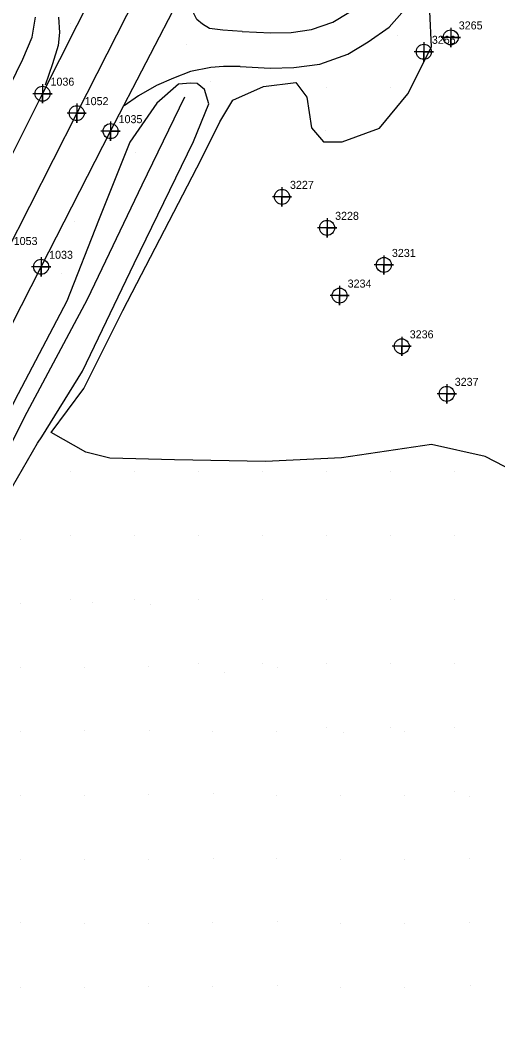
# Model space of a CAD drawing. Extents: x 2062781 to 2066835, y 358981 to 366501.
# Drawn here: x 2063623.8 to 2063772.9, y 360333.3 to 360648.4 of the extents above; entities that cross this region are included whole.
import ezdxf

# ---------------------------------------------------------------- set-up
doc = ezdxf.new("R2010")
doc.units = 0
for name, color, linetype in [('Exist DTM Crownline', 7, 'Continuous'), ('Exist DTM Crownline Cogo Number', 7, 'Continuous'), ('Exist DTM Crownline Cogo Point CELL', 7, 'Continuous'), ('Exist DTM Regular Point CELL', 7, 'Continuous'), ('Exist DTM Regular Point Cogo Number', 7, 'Continuous'), ('Exist Roads EOP', 7, 'Continuous'), ('Exist Roads EOP Cogo Number', 7, 'Continuous'), ('Exist Roads EOP Cogo Point CELL', 7, 'Continuous'), ('PH Exist DTM Breakline', 7, 'Continuous'), ('PH Exist DTM Point', 7, 'Continuous')]:
    doc.layers.add(name, color=color, linetype=linetype)

msp = doc.modelspace()

# ---------------------------------------------------------------- linework, layer by layer
at = {"layer": 'Exist DTM Crownline'}
msp.add_lwpolyline([(2063750.55, 360833.69), (2063727.84, 360789.3), (2063705.93, 360746.41), (2063683.92, 360702.88), (2063663.24, 360662.2), (2063641.44, 360619.31), (2063619.27, 360575.63), (2063598.51, 360534.74), (2063576.26, 360491.01), (2063554.11, 360448.07), (2063531.69, 360403.69), (2063510.6, 360362.17), (2063489.74, 360321.58), (2063468.62, 360279.83), (2063447.14, 360237.46), (2063426.34, 360196.56), (2063406.83, 360158.2), (2063384.9, 360114.87), (2063362.69, 360071.39), (2063342.05, 360030.63), (2063319.97, 359987.39), (2063296.38, 359941.39)], dxfattribs=at)
at = {"layer": 'Exist DTM Crownline Cogo Point CELL'}
msp.add_lwpolyline([(2063641.44, 360622.31), (2063641.44, 360616.31), (2063641.44, 360619.31), (2063644.44, 360619.31), (2063638.44, 360619.31)], dxfattribs=at)
msp.add_lwpolyline([(2063641.44, 360622.31), (2063641.44, 360616.31), (2063641.44, 360619.31), (2063644.44, 360619.31), (2063638.44, 360619.31)], dxfattribs=at)
msp.add_lwpolyline([(2063641.44, 360622.31), (2063641.44, 360616.31), (2063641.44, 360619.31), (2063644.44, 360619.31), (2063638.44, 360619.31)], dxfattribs=at)
msp.add_circle((2063641.44, 360619.31), 2.34, dxfattribs=at)
msp.add_circle((2063641.44, 360619.31), 2.34, dxfattribs=at)
msp.add_circle((2063641.44, 360619.31), 2.34, dxfattribs=at)
at = {"layer": 'Exist DTM Regular Point CELL'}
for points in [[(2063758.25, 360645.97), (2063758.25, 360639.97), (2063758.25, 360642.97), (2063761.25, 360642.97), (2063755.25, 360642.97)], [(2063749.84, 360641.47), (2063749.84, 360635.47), (2063749.84, 360638.47), (2063752.84, 360638.47), (2063746.84, 360638.47)], [(2063705.55, 360596.17), (2063705.55, 360590.17), (2063705.55, 360593.17), (2063708.55, 360593.17), (2063702.55, 360593.17)], [(2063719.63, 360586.49), (2063719.63, 360580.49), (2063719.63, 360583.49), (2063722.63, 360583.49), (2063716.63, 360583.49)], [(2063737.37, 360574.9), (2063737.37, 360568.9), (2063737.37, 360571.9), (2063740.37, 360571.9), (2063734.37, 360571.9)], [(2063723.55, 360565.33), (2063723.55, 360559.33), (2063723.55, 360562.33), (2063726.55, 360562.33), (2063720.55, 360562.33)], [(2063742.93, 360549.48), (2063742.93, 360543.48), (2063742.93, 360546.48), (2063745.93, 360546.48), (2063739.93, 360546.48)], [(2063756.99, 360534.64), (2063756.99, 360528.64), (2063756.99, 360531.64), (2063759.99, 360531.64), (2063753.99, 360531.64)]]:
    msp.add_lwpolyline(points, dxfattribs=at)
for centre in [(2063758.25, 360642.97), (2063749.84, 360638.47), (2063705.55, 360593.17), (2063719.63, 360583.49), (2063737.37, 360571.9), (2063723.55, 360562.33), (2063742.93, 360546.48), (2063756.99, 360531.64)]:
    msp.add_circle(centre, 2.34, dxfattribs=at)
at = {"layer": 'Exist Roads EOP'}
for points in [[(2063286.47, 359947.64), (2063309.41, 359993.28), (2063331.5, 360036.62), (2063353.47, 360079.37), (2063374.09, 360120.61), (2063394.89, 360165.38), (2063417.4, 360208.71), (2063436.23, 360246.03), (2063449.27, 360270.89), (2063451.38, 360272.28), (2063457.84, 360285.06), (2063479.58, 360327.99), (2063500.63, 360369.12), (2063521.45, 360410.21), (2063543.5, 360453.45), (2063565.77, 360497.25), (2063587.25, 360539.79), (2063609.2, 360582.5), (2063630.76, 360625.39), (2063652.41, 360668.3), (2063674.4, 360710.54), (2063695.41, 360752.05), (2063717.28, 360794.95), (2063739.23, 360837.72)], [(2063307.08, 359936.09), (2063330.79, 359982.25), (2063353.21, 360026.63), (2063373.94, 360067.35), (2063395.33, 360109.66), (2063417.3, 360152.86), (2063438.53, 360194.57), (2063458.78, 360234.01), (2063479.37, 360275.02), (2063500.83, 360316.36), (2063521.71, 360358), (2063542.56, 360398.65), (2063564.98, 360442.66), (2063586.95, 360486.19), (2063608.7, 360528.89), (2063630.33, 360571.32), (2063652.02, 360613.69), (2063674.28, 360656.66), (2063695.45, 360699.25), (2063716.63, 360740.88), (2063738.76, 360783.94), (2063760.61, 360827.22)]]:
    msp.add_lwpolyline(points, dxfattribs=at)
at = {"layer": 'Exist Roads EOP Cogo Point CELL'}
for points in [[(2063630.76, 360628.39), (2063630.76, 360622.39), (2063630.76, 360625.39), (2063633.76, 360625.39), (2063627.76, 360625.39)], [(2063630.76, 360628.39), (2063630.76, 360622.39), (2063630.76, 360625.39), (2063633.76, 360625.39), (2063627.76, 360625.39)], [(2063630.76, 360628.39), (2063630.76, 360622.39), (2063630.76, 360625.39), (2063633.76, 360625.39), (2063627.76, 360625.39)], [(2063652.02, 360616.69), (2063652.02, 360610.69), (2063652.02, 360613.69), (2063655.02, 360613.69), (2063649.02, 360613.69)], [(2063652.02, 360616.69), (2063652.02, 360610.69), (2063652.02, 360613.69), (2063655.02, 360613.69), (2063649.02, 360613.69)], [(2063652.02, 360616.69), (2063652.02, 360610.69), (2063652.02, 360613.69), (2063655.02, 360613.69), (2063649.02, 360613.69)], [(2063630.33, 360574.32), (2063630.33, 360568.32), (2063630.33, 360571.32), (2063633.33, 360571.32), (2063627.33, 360571.32)], [(2063630.33, 360574.32), (2063630.33, 360568.32), (2063630.33, 360571.32), (2063633.33, 360571.32), (2063627.33, 360571.32)], [(2063630.33, 360574.32), (2063630.33, 360568.32), (2063630.33, 360571.32), (2063633.33, 360571.32), (2063627.33, 360571.32)]]:
    msp.add_lwpolyline(points, dxfattribs=at)
for centre in [(2063630.76, 360625.39), (2063630.76, 360625.39), (2063630.76, 360625.39), (2063652.02, 360613.69), (2063652.02, 360613.69), (2063652.02, 360613.69), (2063630.33, 360571.32), (2063630.33, 360571.32), (2063630.33, 360571.32)]:
    msp.add_circle(centre, 2.34, dxfattribs=at)
at = {"layer": 'PH Exist DTM Breakline'}
for points in [[(2063692.53, 360633.87), (2063701.87, 360633.37), (2063709.27, 360633.53), (2063717.38, 360634.66), (2063726.14, 360637.74), (2063732.49, 360641.57), (2063738.98, 360646.15), (2063745.41, 360653.36), (2063751.86, 360665.88), (2063761.5, 360687.44), (2063771.73, 360708.07), (2063775.84, 360715.23), (2063783.25, 360725.11), (2063793.08, 360737.74), (2063802.65, 360751.39), (2063809.87, 360761.81)], [(2063693.12, 360644.86), (2063687.05, 360645.19), (2063682.87, 360645.79), (2063680.76, 360647.08), (2063678.97, 360648.58), (2063677.45, 360651.5), (2063677.21, 360655.76), (2063676.26, 360659.82)], [(2063783.92, 360504.4), (2063768.99, 360512.09), (2063752.2, 360515.81), (2063724.14, 360511.69), (2063700.45, 360510.47), (2063671.95, 360511.07), (2063651.76, 360511.57), (2063644.27, 360513.38), (2063633.46, 360519.58), (2063643.64, 360533.35), (2063655.89, 360557.62), (2063680.45, 360605.03), (2063686.09, 360616.6), (2063690.19, 360623.36), (2063699.82, 360627.64), (2063709.82, 360628.92), (2063713.29, 360624.33), (2063714.73, 360614.76), (2063718.56, 360610.39), (2063724.34, 360610.33), (2063735.95, 360614.65), (2063744.88, 360625.31), (2063752.27, 360640.06), (2063751.71, 360651.05)], [(2063693.12, 360644.86), (2063702.05, 360644.38), (2063708.39, 360644.51), (2063714.77, 360645.4), (2063721.42, 360647.74), (2063726.47, 360650.79)], [(2063550.93, 360495.58), (2063564.1, 360520.72), (2063579.12, 360548.62), (2063590.06, 360568.48), (2063601.99, 360589.99), (2063612, 360609.13), (2063616.64, 360619.97), (2063624.65, 360636.18), (2063627.49, 360643.01), (2063628.6, 360649.27)], [(2063635.76, 360649.32), (2063636.07, 360644.47), (2063635.63, 360640.4), (2063633.85, 360634.74), (2063631.62, 360628.07)], [(2063692.53, 360633.87), (2063687.25, 360633.92), (2063683.3, 360633.53), (2063677.02, 360632.36), (2063671.68, 360630.29), (2063666.31, 360627.96), (2063660.79, 360624.76), (2063656.26, 360621.61)], [(2063673.2, 360628.41), (2063666.46, 360622.45), (2063658.03, 360610.25), (2063648.21, 360585.78), (2063638.38, 360560.57), (2063623.17, 360531.61), (2063608.67, 360503.34), (2063593.82, 360472.64)], [(2063604.06, 360471.39), (2063618.32, 360497.31), (2063629.17, 360516.23), (2063630.57, 360518.21), (2063643.28, 360538.71), (2063659.4, 360572.37), (2063677.94, 360610.43), (2063682.75, 360622.26), (2063681.38, 360626.7), (2063679.04, 360628.61), (2063677.01, 360628.68), (2063673.2, 360628.41)], [(2063595.78, 360466.86), (2063608.62, 360491.59), (2063625.97, 360525.95), (2063644.84, 360561.16), (2063661.93, 360596.89), (2063675.19, 360624.43)]]:
    msp.add_lwpolyline(points, dxfattribs=at)
at = {"layer": 'PH Exist DTM Point'}
for p, q in [((2063639.37, 360647.39), (2063639.37, 360647.39)), ((2063675.75, 360640.89), (2063675.75, 360640.89)), ((2063741.69, 360643.59), (2063741.69, 360643.59)), ((2063683.18, 360629.06), (2063683.18, 360629.06)), ((2063719.37, 360627.39), (2063719.37, 360627.39)), ((2063739.32, 360627.44), (2063739.32, 360627.44)), ((2063719.02, 360614.02), (2063719.02, 360614.02)), ((2063659.88, 360607.04), (2063659.88, 360607.04)), ((2063640.87, 360585.46), (2063640.87, 360585.46)), ((2063636.71, 360569.33), (2063636.71, 360569.33)), ((2063639.37, 360507.39), (2063639.37, 360507.39)), ((2063659.37, 360507.39), (2063659.37, 360507.39)), ((2063679.37, 360507.39), (2063679.37, 360507.39)), ((2063699.37, 360507.39), (2063699.37, 360507.39)), ((2063719.37, 360507.39), (2063719.37, 360507.39)), ((2063739.37, 360507.39), (2063739.37, 360507.39)), ((2063759.37, 360507.39), (2063759.37, 360507.39)), ((2063639.37, 360487.39), (2063639.37, 360487.39)), ((2063659.37, 360487.39), (2063659.37, 360487.39)), ((2063679.37, 360487.39), (2063679.37, 360487.39)), ((2063699.37, 360487.39), (2063699.37, 360487.39)), ((2063719.37, 360487.39), (2063719.37, 360487.39)), ((2063739.37, 360487.39), (2063739.37, 360487.39)), ((2063759.37, 360487.39), (2063759.37, 360487.39)), ((2063623.92, 360486.29), (2063623.92, 360486.29)), ((2063623.92, 360466.29), (2063623.92, 360466.29)), ((2063639.37, 360467.39), (2063639.37, 360467.39)), ((2063646.3, 360466.51), (2063646.3, 360466.51)), ((2063659.37, 360467.39), (2063659.37, 360467.39)), ((2063664.64, 360465.96), (2063664.64, 360465.96)), ((2063679.37, 360467.39), (2063679.37, 360467.39)), ((2063699.37, 360467.39), (2063699.37, 360467.39)), ((2063719.37, 360467.39), (2063719.37, 360467.39)), ((2063739.37, 360467.39), (2063739.37, 360467.39)), ((2063759.37, 360467.39), (2063759.37, 360467.39)), ((2063623.92, 360446.29), (2063623.92, 360446.29)), ((2063643.92, 360446.29), (2063643.92, 360446.29)), ((2063663.93, 360446.38), (2063663.93, 360446.38)), ((2063679.37, 360447.39), (2063679.37, 360447.39)), ((2063699.37, 360447.39), (2063699.37, 360447.39)), ((2063704.23, 360446.13), (2063704.23, 360446.13)), ((2063719.37, 360447.39), (2063719.37, 360447.39)), ((2063739.37, 360447.39), (2063739.37, 360447.39)), ((2063759.37, 360447.39), (2063759.37, 360447.39)), ((2063687.54, 360444.55), (2063687.54, 360444.55)), ((2063664.04, 360426.52), (2063664.04, 360426.52)), ((2063719.37, 360427.39), (2063719.37, 360427.39)), ((2063739.37, 360427.39), (2063739.37, 360427.39)), ((2063759.37, 360427.39), (2063759.37, 360427.39)), ((2063623.94, 360426.28), (2063623.94, 360426.28)), ((2063643.9, 360426.33), (2063643.9, 360426.33)), ((2063683.92, 360426.29), (2063683.92, 360426.29)), ((2063703.92, 360426.29), (2063703.92, 360426.29)), ((2063724.61, 360425.94), (2063724.61, 360425.94)), ((2063743.92, 360426.29), (2063743.92, 360426.29)), ((2063623.93, 360406.33), (2063623.93, 360406.33)), ((2063643.89, 360406.3), (2063643.89, 360406.3)), ((2063663.9, 360406.39), (2063663.9, 360406.39)), ((2063684.11, 360406.68), (2063684.11, 360406.68)), ((2063703.93, 360406.28), (2063703.93, 360406.28)), ((2063723.92, 360406.3), (2063723.92, 360406.3)), ((2063743.92, 360406.29), (2063743.92, 360406.29)), ((2063759.37, 360407.39), (2063759.37, 360407.39)), ((2063764.09, 360405.96), (2063764.09, 360405.96)), ((2063623.94, 360386.32), (2063623.94, 360386.32)), ((2063643.9, 360386.26), (2063643.9, 360386.26)), ((2063663.93, 360386.32), (2063663.93, 360386.32)), ((2063684.05, 360386.57), (2063684.05, 360386.57)), ((2063703.77, 360386.65), (2063703.77, 360386.65)), ((2063723.93, 360386.32), (2063723.93, 360386.32)), ((2063743.92, 360386.29), (2063743.92, 360386.29)), ((2063764.16, 360386.54), (2063764.16, 360386.54)), ((2063704.17, 360366.8), (2063704.17, 360366.8)), ((2063623.95, 360366.36), (2063623.95, 360366.36)), ((2063643.94, 360366.28), (2063643.94, 360366.28)), ((2063663.8, 360366.29), (2063663.8, 360366.29)), ((2063683.98, 360366.43), (2063683.98, 360366.43)), ((2063723.93, 360366.2), (2063723.93, 360366.2)), ((2063743.92, 360366.29), (2063743.92, 360366.29)), ((2063763.96, 360366.37), (2063763.96, 360366.37)), ((2063623.92, 360346.23), (2063623.92, 360346.23)), ((2063643.93, 360346.32), (2063643.93, 360346.32)), ((2063663.93, 360346.39), (2063663.93, 360346.39)), ((2063683.97, 360346.41), (2063683.97, 360346.41)), ((2063704.12, 360346.69), (2063704.12, 360346.69)), ((2063723.9, 360346.25), (2063723.9, 360346.25)), ((2063743.9, 360346.26), (2063743.9, 360346.26)), ((2063764.26, 360346.69), (2063764.26, 360346.69))]:
    msp.add_line(p, q, dxfattribs=at)

# ---------------------------------------------------------------- texts
at = {"layer": 'Exist DTM Crownline Cogo Number'}
for s, p in [('1052', (2063643.94, 360621.81)), ('1052', (2063643.94, 360621.81)), ('1052', (2063643.94, 360621.81)), ('1053', (2063621.77, 360578.13)), ('1053', (2063621.77, 360578.13)), ('1053', (2063621.77, 360578.13))]:
    msp.add_text(s, height=2.5, dxfattribs=at).set_placement(p)
at = {"layer": 'Exist DTM Regular Point Cogo Number'}
for s, p in [('3265', (2063760.75, 360645.47)), ('3265', (2063760.75, 360645.47)), ('3265', (2063760.75, 360645.47)), ('3266', (2063752.34, 360640.97)), ('3266', (2063752.34, 360640.97)), ('3266', (2063752.34, 360640.97)), ('3227', (2063708.05, 360595.67)), ('3227', (2063708.05, 360595.67)), ('3227', (2063708.05, 360595.67)), ('3228', (2063722.13, 360585.99)), ('3228', (2063722.13, 360585.99)), ('3228', (2063722.13, 360585.99)), ('3231', (2063739.87, 360574.4)), ('3231', (2063739.87, 360574.4)), ('3231', (2063739.87, 360574.4)), ('3234', (2063726.05, 360564.83)), ('3234', (2063726.05, 360564.83)), ('3234', (2063726.05, 360564.83)), ('3236', (2063745.43, 360548.98)), ('3236', (2063745.43, 360548.98)), ('3236', (2063745.43, 360548.98)), ('3237', (2063759.49, 360534.14)), ('3237', (2063759.49, 360534.14)), ('3237', (2063759.49, 360534.14))]:
    msp.add_text(s, height=2.5, dxfattribs=at).set_placement(p)
at = {"layer": 'Exist Roads EOP Cogo Number'}
for s, p in [('1036', (2063633.26, 360627.89)), ('1036', (2063633.26, 360627.89)), ('1036', (2063633.26, 360627.89)), ('1035', (2063654.52, 360616.19)), ('1035', (2063654.52, 360616.19)), ('1035', (2063654.52, 360616.19)), ('1033', (2063632.83, 360573.82)), ('1033', (2063632.83, 360573.82)), ('1033', (2063632.83, 360573.82))]:
    msp.add_text(s, height=2.5, dxfattribs=at).set_placement(p)

doc.saveas('drawing.dxf')
